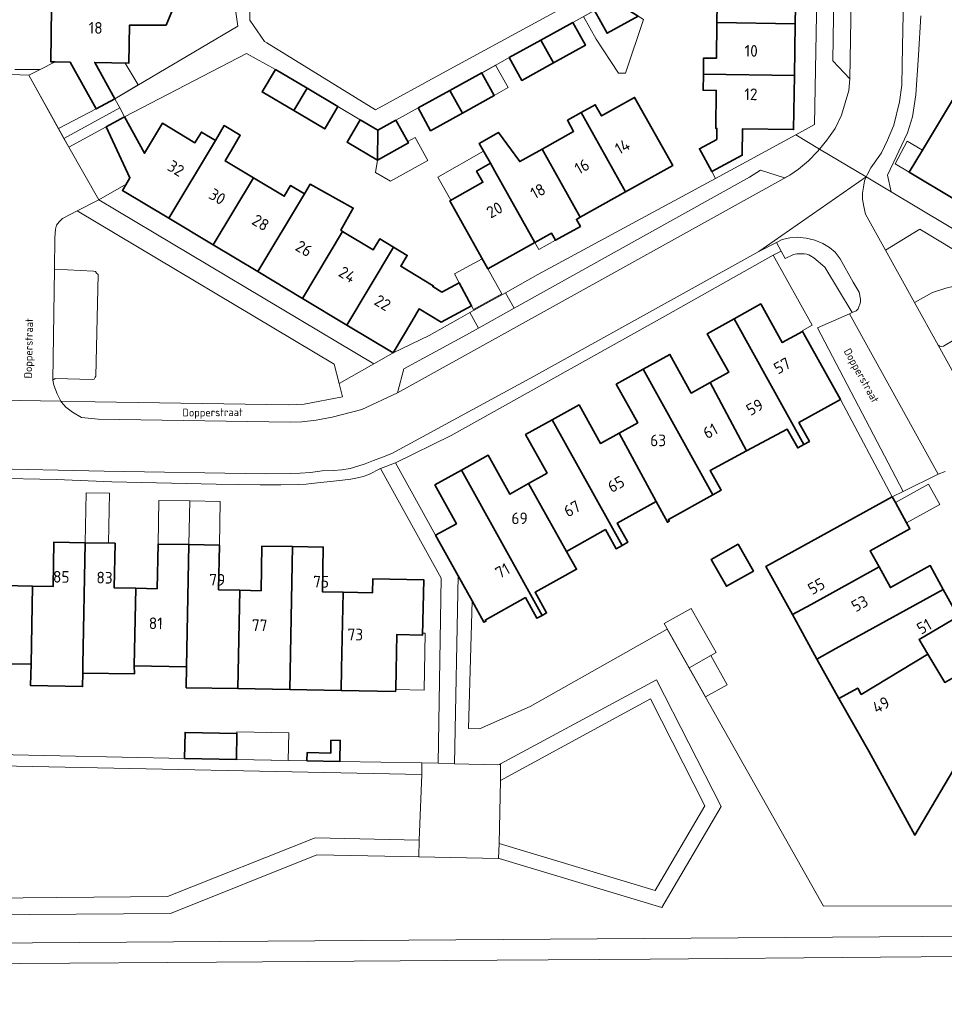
# Model space of a CAD drawing. Header units: metres. Extents: x 149984 to 156489, y 469398 to 478068.
# Tile 439 of 656: x 153821 to 153928, y 472858 to 472972. Entities that reach past the tile are written whole.
import ezdxf
from ezdxf.enums import TextEntityAlignment as Align

# ---------------------------------------------------------------- set-up
doc = ezdxf.new("R2010")
doc.units = ezdxf.units.M
doc.header["$LTSCALE"] = 0.75
for name, color, linetype, lineweight in [('B-WE-GR-BEPLANTING_CULTUUR_HEESTERS-GV', 252, 'Continuous', 18), ('B-WE-OG-BEBOUWING-GV', 6, 'Continuous', 35), ('B-WE-OG-BEBOUWING-T18', 1, 'Continuous', 18), ('B-WE-OG-BEBOUWING_LUIFEL-GV', 6, 'Continuous', 18), ('B-WE-OG-BEBOUWING_OVERBOUWING-GV', 6, 'Continuous', 18), ('B-WE-OG-TERREIN_BEGROEID-GV', 252, 'Continuous', 18), ('B-WE-OG-TERREIN_ERF-GV', 252, 'Continuous', 18), ('B-WE-OG-TOPOGRAFIE-T18', 7, 'Continuous', 18), ('B-WE-VH-GESLOTENVERHARDING_ASFALT-GV', 252, 'Continuous', 18), ('B-WE-VH-OPENVERHARDING_BETONSTRAATSTEEN-GV', 252, 'Continuous', 18), ('B-WE-VH-OPENVERHARDING_TEGEL-GV', 252, 'Continuous', 18)]:
    doc.layers.add(name, color=color, linetype=linetype, lineweight=lineweight)
doc.styles.add('NLCS-ISO-M500-T18', font='NLCS-ISO.ttf', dxfattribs={"height": 0.9})
doc.styles.add('NLCS-ISO-M750-T18', font='NLCS-ISO.ttf', dxfattribs={"height": 1.35})

msp = doc.modelspace()

# ---------------------------------------------------------------- linework, layer by layer
at = {"layer": 'B-WE-GR-BEPLANTING_CULTUUR_HEESTERS-GV', "flags": 128}
for points in [[(153947.913, 472938.389), (153942.78, 472941.51), (153940.96, 472937.89), (153925.24, 472947.4), (153921.252, 472944.971), (153924.606, 472938.912), (153926.692, 472940.085), (153928.223, 472940.567), (153929.535, 472940.873), (153931.241, 472940.304), (153932.772, 472939.167), (153935.528, 472937.242), (153938.196, 472935.755), (153939.727, 472935.055), (153940.995, 472934.793), (153942.395, 472934.837), (153943.488, 472935.405), (153945.413, 472936.368)], [(153923.295, 472917.103), (153913.391, 472935.998), (153917.101, 472937.623), (153917.412, 472937.759), (153914.24, 472943), (153912.99, 472944.08), (153912.42, 472944.42), (153912.18, 472944.5), (153911.85, 472944.55), (153911.37, 472944.55), (153911.02, 472944.53), (153910.65, 472944.48), (153909.67, 472944.025), (153909.207, 472944.872), (153908.291, 472944.403), (153912.793, 472936.291), (153911.655, 472935.661), (153911.687, 472935.604), (153911.845, 472935.32), (153916.064, 472927.719), (153922.042, 472916.49)]]:
    msp.add_lwpolyline(points, close=True, dxfattribs=at)
for points in [[(153975.55, 472869.241), (153914.116, 472869.198), (153896.055, 472901.205), (153880.22, 472892.27), (153874.387, 472889.675), (153873.083, 472889.713), (153873.514, 472904.461), (153871.91, 472907.351), (153871.47, 472885.64), (153876.489, 472885.53), (153876.69, 472885.579), (153876.779, 472885.635), (153894.805, 472895.341), (153902.281, 472880.721), (153895.424, 472869.055), (153876.654, 472874.719), (153876.562, 472874.721), (153867.343, 472874.91), (153855.599, 472875.152), (153838.687, 472868.374), (153816.893, 472868.192)], [(153762.906, 472864.558), (153920.576, 472865.659), (153975.481, 472866.101)]]:
    msp.add_lwpolyline(points, dxfattribs=at)
at = {"layer": 'B-WE-OG-BEBOUWING-GV', "flags": 128}
for points in [[(153901.8, 472971.264), (153910.838, 472971.126), (153910.93, 472977.125), (153900.412, 472977.285), (153900.384, 472975.436), (153901.863, 472975.414)], [(153892.683, 472971.999), (153889.721, 472973.797), (153887.647, 472972.645), (153889.097, 472970.019)], [(153825.372, 472966.727), (153827.079, 472966.695), (153830.104, 472961.283), (153832.242, 472962.438), (153829.932, 472966.646), (153833.871, 472966.572), (153833.932, 472970.951), (153838.166, 472970.965), (153838.946, 472972.809), (153835.459, 472972.818), (153824.939, 472972.966), (153824.852, 472966.737)], [(153881.448, 472969.222), (153882.899, 472966.596), (153886.594, 472968.637), (153885.144, 472971.263)], [(153910.838, 472971.126), (153901.8, 472971.264), (153901.737, 472967.126), (153900.258, 472967.148), (153900.229, 472965.287), (153910.747, 472965.127)], [(153882.899, 472966.596), (153881.448, 472969.222), (153877.799, 472967.206), (153879.249, 472964.58)], [(153852.93, 472961.082), (153854.457, 472963.665), (153850.793, 472965.831), (153849.266, 472963.248)], [(153870.94, 472963.418), (153872.39, 472960.792), (153876.08, 472962.83), (153874.656, 472965.409), (153874.63, 472965.456)], [(153900.229, 472965.287), (153900.201, 472963.44), (153901.722, 472963.419), (153901.655, 472959.035), (153901.796, 472959.033), (153901.777, 472957.763), (153899.778, 472956.688), (153901.198, 472954.046), (153904.721, 472955.939), (153904.753, 472958.987), (153910.652, 472958.898), (153910.747, 472965.127)], [(153929.272, 472950.807), (153934.68, 472959.834), (153935.318, 472960.9), (153935.715, 472961.562), (153934.229, 472962.453), (153930.448, 472964.72), (153928.643, 472961.71), (153925.536, 472956.524), (153924.002, 472953.964)], [(153854.457, 472963.665), (153852.93, 472961.082), (153856.488, 472958.979), (153858.014, 472961.561)], [(153872.39, 472960.792), (153870.94, 472963.418), (153867.278, 472961.395), (153868.728, 472958.769)], [(153891.244, 472951.699), (153896.682, 472954.74), (153892.276, 472962.621), (153888.466, 472960.48), (153887.744, 472961.772), (153886.122, 472960.866)], [(153843.866, 472957.645), (153842.249, 472958.615), (153841.504, 472957.372), (153837.767, 472959.622), (153835.689, 472956.158), (153833.379, 472960.366), (153831.249, 472959.217), (153833.984, 472953.319), (153833.505, 472952.519), (153833.121, 472951.879), (153838.48, 472948.663)], [(153860.597, 472960.034), (153859.071, 472957.452), (153862.582, 472955.376), (153862.633, 472958.829)], [(153862.633, 472958.829), (153862.582, 472955.376), (153866.162, 472957.352), (153864.712, 472959.978)], [(153881.605, 472956.646), (153886.009, 472948.771), (153891.244, 472951.699), (153886.122, 472960.866), (153884.523, 472959.972), (153885.245, 472958.681)], [(153843.866, 472957.645), (153838.48, 472948.663), (153843.625, 472945.576), (153848.267, 472953.316), (153844.984, 472955.285), (153845.724, 472956.533), (153846.739, 472958.247), (153844.891, 472959.355)], [(153880.772, 472945.843), (153882.694, 472946.918), (153883.144, 472946.113), (153886.022, 472947.722), (153885.572, 472948.527), (153886.009, 472948.771), (153881.605, 472956.646), (153879.014, 472955.197), (153876.561, 472958.562), (153874.318, 472957.285), (153875.646, 472955.008), (153876.149, 472954.108)], [(153880.772, 472945.843), (153876.149, 472954.108), (153875.646, 472955.008), (153874.032, 472954.105), (153874.759, 472952.805), (153870.936, 472950.665), (153875.334, 472942.802)], [(153843.625, 472945.576), (153848.77, 472942.489), (153854.158, 472951.473), (153852.557, 472952.433), (153851.812, 472951.19), (153848.267, 472953.316)], [(153848.77, 472942.489), (153853.915, 472939.402), (153858.558, 472947.145), (153858.358, 472947.265), (153859.779, 472949.833), (153854.819, 472952.576), (153854.158, 472951.473)], [(153859.06, 472936.314), (153864.45, 472945.301), (153862.848, 472946.262), (153862.103, 472945.019), (153858.558, 472947.145), (153853.915, 472939.402)], [(153864.45, 472945.301), (153859.06, 472936.314), (153864.383, 472933.12), (153866.549, 472936.728), (153867.419, 472938.178), (153869.936, 472936.666), (153873.451, 472938.555), (153872.031, 472941.197), (153870.032, 472940.123), (153868.969, 472940.76), (153869.03, 472940.862), (153865.276, 472943.116), (153866.021, 472944.359)], [(153903.767, 472937.041), (153911.831, 472922.52), (153912.474, 472922.877), (153911.261, 472925.062), (153916.064, 472927.719), (153911.845, 472935.32), (153911.687, 472935.604), (153911.668, 472935.593), (153909.334, 472934.298), (153906.859, 472938.757)], [(153911.831, 472922.52), (153903.767, 472937.041), (153900.678, 472935.326), (153903.153, 472930.867), (153900.993, 472929.668), (153905.222, 472921.794), (153909.905, 472924.309), (153911.118, 472922.124)], [(153905.222, 472921.794), (153900.993, 472929.668), (153898.834, 472928.469), (153896.359, 472932.928), (153893.264, 472931.21), (153901.315, 472916.717), (153902.282, 472917.254), (153901.016, 472919.535)], [(153894.756, 472915.933), (153896.076, 472913.555), (153896.294, 472913.676), (153896.187, 472913.868), (153901.315, 472916.717), (153893.264, 472931.21), (153890.17, 472929.492), (153892.645, 472925.033), (153890.493, 472923.838)], [(153890.493, 472923.838), (153888.342, 472922.644), (153885.867, 472927.103), (153882.781, 472925.389), (153890.846, 472910.868), (153891.5, 472911.231), (153890.272, 472913.442), (153894.756, 472915.933)], [(153882.781, 472925.389), (153879.696, 472923.676), (153882.171, 472919.218), (153880.019, 472918.012), (153884.422, 472910.168), (153888.918, 472912.691), (153890.146, 472910.479), (153890.846, 472910.868)], [(153872.293, 472919.565), (153881.601, 472902.793), (153882.108, 472903.075), (153880.789, 472905.453), (153883.569, 472906.995), (153885.578, 472908.109), (153884.422, 472910.168), (153880.019, 472918.012), (153877.869, 472916.807), (153875.385, 472921.282)], [(153872.293, 472919.565), (153869.213, 472917.855), (153871.697, 472913.38), (153869.294, 472912.063), (153871.91, 472907.351), (153873.514, 472904.461), (153874.884, 472901.994), (153875.102, 472902.115), (153875.025, 472902.255), (153879.678, 472904.837), (153880.998, 472902.459), (153881.601, 472902.793)], [(153922.042, 472916.49), (153907.45, 472908.451), (153910.518, 472902.881), (153912.667, 472904.064), (153920.521, 472908.388), (153919.497, 472910.249), (153924.087, 472912.776), (153923.697, 472913.484), (153922.405, 472915.83)], [(153822.57, 472897.173), (153822.524, 472894.674), (153828.523, 472894.564), (153828.552, 472896.135), (153828.569, 472897.063), (153828.837, 472911.188), (153825.218, 472911.257), (153825.121, 472906.118), (153822.739, 472906.163)], [(153834.501, 472896.954), (153834.672, 472905.918), (153832.189, 472905.965), (153832.286, 472911.123), (153828.837, 472911.188), (153828.569, 472897.063), (153828.552, 472896.135), (153834.508, 472896.034)], [(153834.672, 472905.918), (153834.501, 472896.954), (153840.533, 472896.844), (153840.8, 472910.962), (153837.235, 472911.029), (153837.138, 472905.871)], [(153846.46, 472894.329), (153846.698, 472905.695), (153844.226, 472905.747), (153844.323, 472910.895), (153840.8, 472910.962), (153840.533, 472896.844), (153840.491, 472894.436)], [(153904.236, 472911.023), (153901.128, 472909.258), (153902.894, 472906.149), (153906.002, 472907.914)], [(153852.779, 472910.736), (153849.243, 472910.802), (153849.146, 472905.644), (153846.698, 472905.695), (153846.46, 472894.329), (153852.469, 472894.222)], [(153858.44, 472896.607), (153858.607, 472905.466), (153856.224, 472905.511), (153856.321, 472910.669), (153852.779, 472910.736), (153852.469, 472894.222), (153858.401, 472894.129)], [(153812.937, 472902.312), (153814.314, 472897.276), (153822.57, 472897.173), (153822.739, 472906.163), (153819.332, 472906.227), (153819.361, 472907.826), (153811.526, 472908.117)], [(153913.349, 472897.74), (153915.538, 472898.946), (153927.941, 472905.775), (153926.422, 472908.535), (153921.832, 472906.008), (153920.521, 472908.388), (153912.667, 472904.064), (153910.518, 472902.881)], [(153858.607, 472905.466), (153858.44, 472896.607), (153858.401, 472894.129), (153864.684, 472894.008), (153864.688, 472894.231), (153864.728, 472896.408), (153864.805, 472900.578), (153867.804, 472900.523), (153867.922, 472906.902), (153862.043, 472907.011), (153862.013, 472905.402)], [(153915.863, 472893.175), (153918.061, 472894.386), (153918.458, 472893.668), (153926.163, 472898.303), (153925.134, 472900.013), (153929.648, 472902.676), (153927.941, 472905.775), (153915.538, 472898.946), (153913.349, 472897.74)], [(153918.061, 472894.386), (153915.863, 472893.175), (153919.322, 472887.1), (153924.648, 472877.419), (153929.039, 472884.82), (153932.477, 472890.351), (153929.481, 472895.79), (153928.124, 472895.043), (153926.163, 472898.303), (153918.458, 472893.668)], [(153840.309, 472886.268), (153846.293, 472886.146), (153846.354, 472889.154), (153840.37, 472889.276)], [(153854.444, 472885.979), (153858.233, 472885.91), (153858.278, 472888.351), (153857.216, 472888.371), (153857.189, 472886.885), (153854.462, 472886.935)]]:
    msp.add_lwpolyline(points, close=True, dxfattribs=at)
at = {"layer": 'B-WE-OG-BEBOUWING_LUIFEL-GV', "flags": 128}
for points in [[(153887.647, 472972.645), (153886.396, 472971.954), (153887.845, 472969.328), (153890.437, 472965.422), (153891.234, 472965.427), (153893.296, 472971.627), (153892.683, 472971.999), (153889.097, 472970.019)], [(153825.374, 472966.727), (153823.638, 472965.839), (153822.33, 472965.17), (153826.375, 472957.87), (153832.819, 472961.407), (153832.242, 472962.438), (153830.104, 472961.283), (153827.079, 472966.695)], [(153833.461, 472966.58), (153829.932, 472966.646), (153832.242, 472962.438), (153834.961, 472964.049)], [(153876.08, 472962.83), (153877.69, 472963.75), (153876.201, 472966.354), (153874.629, 472965.456)], [(153833.379, 472960.366), (153832.819, 472961.407), (153826.375, 472957.87), (153826.92, 472956.885), (153830.4, 472950.8), (153833.557, 472952.605), (153833.984, 472953.319), (153831.249, 472959.217)], [(153862.582, 472955.376), (153862.359, 472953.93), (153864.106, 472952.951), (153868.39, 472955.317), (153866.925, 472957.97), (153866.079, 472957.503), (153866.162, 472957.352)], [(153925.536, 472956.524), (153923.779, 472957.577), (153922.385, 472954.933), (153924.002, 472953.964)], [(153871.059, 472950.734), (153874.759, 472952.805), (153874.032, 472954.105), (153875.646, 472955.008), (153874.841, 472956.388), (153869.564, 472953.405)], [(153880.772, 472945.843), (153881.222, 472945.038), (153883.144, 472946.113), (153882.694, 472946.918)], [(153873.451, 472938.555), (153873.688, 472938.13), (153876.932, 472939.945), (153875.334, 472942.802), (153874.684, 472943.964), (153871.472, 472942.237), (153872.031, 472941.197)], [(153922.405, 472915.83), (153923.697, 472913.484), (153927.533, 472915.597), (153926.242, 472917.942)], [(153828.837, 472911.188), (153831.532, 472911.137), (153831.641, 472916.899), (153828.946, 472916.949)], [(153840.895, 472916.004), (153837.33, 472916.071), (153837.235, 472911.029), (153840.8, 472910.962)], [(153840.895, 472916.004), (153840.8, 472910.962), (153844.323, 472910.895), (153844.418, 472915.938)], [(153864.688, 472894.231), (153867.967, 472894.17), (153868.087, 472900.719), (153867.808, 472900.724), (153867.804, 472900.523), (153864.805, 472900.578)]]:
    msp.add_lwpolyline(points, close=True, dxfattribs=at)
at = {"layer": 'B-WE-OG-BEBOUWING_OVERBOUWING-GV', "flags": 128}
for points in [[(153898.576, 472896.738), (153901.077, 472898.149), (153901.705, 472898.504), (153898.829, 472903.601), (153895.699, 472901.835)], [(153898.576, 472896.738), (153900.48, 472893.364), (153902.981, 472894.776), (153901.077, 472898.149)], [(153846.293, 472886.146), (153852.283, 472886.023), (153852.348, 472889.222), (153846.358, 472889.344)]]:
    msp.add_lwpolyline(points, close=True, dxfattribs=at)
at = {"layer": 'B-WE-OG-TERREIN_BEGROEID-GV', "flags": 128}
for points in [[(153870.106, 472965.396), (153887.869, 472975.098), (153888.164, 472987.047), (153888.251, 472990.547), (153886.53, 472992.94), (153886.228, 472993.118), (153884.619, 472994.066), (153874.552, 473000), (153873.33, 473000.72), (153871.96, 473000), (153863.842, 472995.734), (153859.663, 472993.538), (153859.4, 472993.4), (153852.733, 472989.538), (153848.06, 472986.83), (153847.832, 472971.675), (153847.83, 472971.55), (153849.528, 472969.064), (153849.786, 472968.905), (153862.37, 472961.17)], [(153858.143, 472929.571), (153857.58, 472931.81), (153827.899, 472949.511), (153826.19, 472948.63), (153825.8, 472948.24), (153825.53, 472947.84), (153825.4, 472947.38), (153825.31, 472946.39), (153825.262, 472942.783), (153829.803, 472942.562), (153830.023, 472942.496), (153830.132, 472942.32), (153830.308, 472942.166), (153830.045, 472930.43), (153829.979, 472930.299), (153829.869, 472930.079), (153829.627, 472930.035), (153825.342, 472930.167), (153825.09, 472929.96), (153825.19, 472929.36), (153825.57, 472928.36), (153826.022, 472927.519), (153829.978, 472927.456), (153852.25, 472927.1), (153854.13, 472927.18), (153858.53, 472928.03)], [(153876.806, 472883.725), (153876.639, 472876.451), (153894.652, 472871.006), (153900.391, 472880.778), (153894.101, 472893.138)], [(153867.39, 472876.84), (153867.692, 472884.408), (153818.971, 472885.396), (153793.625, 472871.15), (153794.272, 472869.914), (153825.531, 472870.203), (153838.34, 472870.337), (153855.403, 472877.089)]]:
    msp.add_lwpolyline(points, close=True, dxfattribs=at)
msp.add_lwpolyline([(153928.223, 472940.567), (153926.692, 472940.085), (153924.606, 472938.912), (153927.329, 472933.994), (153927.53, 472933.882), (153927.764, 472933.835), (153927.974, 472933.87), (153931.478, 472935.949)], dxfattribs=at)
at = {"layer": 'B-WE-OG-TERREIN_ERF-GV', "flags": 128}
for points in [[(153911.021, 472983.124), (153910.93, 472977.125), (153910.838, 472971.126), (153910.747, 472965.127), (153910.652, 472958.898), (153904.753, 472958.987), (153904.721, 472955.939), (153901.198, 472954.046), (153901.623, 472953.255), (153910.896, 472958.293), (153913.08, 472959.48), (153913.37, 472976.43), (153913.637, 472997.156), (153913.253, 472997.866), (153911.99, 473000), (153910.216, 473002.999), (153906.048, 473000.73), (153909.026, 472995.397), (153910.624, 472995.373), (153910.809, 472995.37), (153911.208, 472995.364), (153911.113, 472989.123)], [(153886.122, 472960.866), (153887.744, 472961.772), (153888.466, 472960.48), (153892.276, 472962.621), (153896.682, 472954.74), (153891.244, 472951.699), (153886.009, 472948.771), (153885.572, 472948.527), (153886.022, 472947.722), (153883.144, 472946.113), (153882.694, 472946.918), (153880.772, 472945.843), (153875.334, 472942.802), (153870.936, 472950.665), (153874.759, 472952.805), (153874.032, 472954.105), (153875.646, 472955.008), (153874.318, 472957.285), (153876.561, 472958.562), (153879.014, 472955.197), (153881.605, 472956.646), (153885.245, 472958.681), (153884.523, 472959.972)], [(153848.77, 472942.489), (153843.625, 472945.576), (153838.48, 472948.663), (153833.121, 472951.879), (153833.505, 472952.519), (153833.984, 472953.319), (153831.249, 472959.217), (153826.92, 472956.885), (153830.4, 472950.8), (153862.15, 472931.85), (153864.383, 472933.12), (153859.06, 472936.314), (153853.915, 472939.402)], [(153880.019, 472918.012), (153882.171, 472919.218), (153879.696, 472923.676), (153882.781, 472925.389), (153885.867, 472927.103), (153888.342, 472922.644), (153890.493, 472923.838), (153892.645, 472925.033), (153890.17, 472929.492), (153893.264, 472931.21), (153896.359, 472932.928), (153898.834, 472928.469), (153900.993, 472929.668), (153903.153, 472930.867), (153900.678, 472935.326), (153903.767, 472937.041), (153906.859, 472938.757), (153909.334, 472934.298), (153911.668, 472935.593), (153911.687, 472935.604), (153911.655, 472935.661), (153912.793, 472936.291), (153908.291, 472944.403), (153895.5, 472937.18), (153871.09, 472923.55), (153864.66, 472920.42), (153869.294, 472912.063), (153871.697, 472913.38), (153869.213, 472917.855), (153872.293, 472919.565), (153875.385, 472921.282), (153877.869, 472916.807)], [(153904.236, 472911.023), (153906.002, 472907.914), (153902.894, 472906.149), (153901.128, 472909.258)]]:
    msp.add_lwpolyline(points, close=True, dxfattribs=at)
for points in [[(153892.683, 472971.999), (153889.097, 472970.019), (153887.647, 472972.645), (153885.144, 472971.263), (153886.594, 472968.637), (153882.899, 472966.596), (153879.249, 472964.58), (153877.799, 472967.206), (153874.656, 472965.409), (153876.08, 472962.83), (153872.39, 472960.792), (153868.728, 472958.769), (153867.278, 472961.395), (153864.712, 472959.978), (153866.162, 472957.352), (153862.582, 472955.376), (153859.071, 472957.452), (153860.597, 472960.034), (153858.014, 472961.561), (153856.488, 472958.979), (153852.93, 472961.082), (153849.266, 472963.248), (153850.793, 472965.831), (153847.47, 472967.7), (153833.379, 472960.366), (153835.689, 472956.158), (153837.767, 472959.622), (153841.504, 472957.372), (153842.249, 472958.615), (153843.866, 472957.645), (153844.891, 472959.355), (153846.739, 472958.247), (153845.724, 472956.533), (153844.984, 472955.285), (153848.267, 472953.316), (153851.812, 472951.19), (153852.557, 472952.433), (153854.158, 472951.473), (153854.819, 472952.576), (153859.779, 472949.833), (153858.358, 472947.265), (153858.558, 472947.145), (153862.103, 472945.019), (153862.848, 472946.262), (153864.45, 472945.301), (153866.021, 472944.359), (153865.276, 472943.116), (153869.03, 472940.862), (153868.969, 472940.76), (153870.032, 472940.123), (153872.031, 472941.197), (153873.451, 472938.555), (153869.936, 472936.666), (153867.419, 472938.178), (153866.549, 472936.728), (153864.383, 472933.12), (153868.57, 472935.1), (153871.92, 472937.02), (153873.25, 472937.763), (153877.363, 472940.061), (153881.12, 472942.16), (153893, 472948.57), (153901.623, 472953.255), (153901.198, 472954.046), (153899.778, 472956.688), (153901.777, 472957.763), (153901.796, 472959.033), (153901.655, 472959.035), (153901.722, 472963.419), (153900.201, 472963.44), (153900.229, 472965.287), (153900.258, 472967.148), (153901.737, 472967.126), (153901.8, 472971.264), (153901.863, 472975.414)], [(153838.946, 472972.809), (153838.166, 472970.965), (153833.932, 472970.951), (153833.871, 472966.572), (153829.932, 472966.646), (153832.242, 472962.438), (153846.44, 472970.85), (153845.937, 472974.406)], [(153820.71, 472965.83), (153823.638, 472965.839), (153822.33, 472965.17), (153825.734, 472959.03), (153830.104, 472961.283), (153827.079, 472966.695), (153825.372, 472966.727), (153824.852, 472966.737), (153824.939, 472972.966)], [(153925.33, 472972.04), (153925.08, 472967.48), (153924.76, 472962.91), (153924.4, 472960.37), (153923.8, 472958.53), (153921.49, 472953.64), (153921.9, 472951.72), (153938.47, 472941.82)], [(153929.272, 472950.807), (153924.002, 472953.964), (153925.536, 472956.524), (153928.643, 472961.71)], [(153929.039, 472884.82), (153924.648, 472877.419), (153919.322, 472887.1), (153915.863, 472893.175), (153913.349, 472897.74), (153910.518, 472902.881), (153907.45, 472908.451), (153922.042, 472916.49), (153916.064, 472927.719), (153911.261, 472925.062), (153912.474, 472922.877), (153911.831, 472922.52), (153911.118, 472922.124), (153909.905, 472924.309), (153905.222, 472921.794), (153901.016, 472919.535), (153902.282, 472917.254), (153901.315, 472916.717), (153896.187, 472913.868), (153896.294, 472913.676), (153896.076, 472913.555), (153894.756, 472915.933), (153890.272, 472913.442), (153891.5, 472911.231), (153890.846, 472910.868), (153890.146, 472910.479), (153888.918, 472912.691), (153884.422, 472910.168), (153885.578, 472908.109), (153883.569, 472906.995), (153880.789, 472905.453), (153882.108, 472903.075), (153881.601, 472902.793), (153880.998, 472902.459), (153879.678, 472904.837), (153875.025, 472902.255), (153875.102, 472902.115), (153874.884, 472901.994), (153873.514, 472904.461), (153873.083, 472889.713), (153874.387, 472889.675), (153880.22, 472892.27), (153896.055, 472901.205), (153914.116, 472869.198), (153975.55, 472869.241)], [(153818.655, 472886.711), (153840.309, 472886.268), (153840.37, 472889.276), (153846.354, 472889.154), (153846.293, 472886.146), (153854.444, 472885.979), (153854.462, 472886.935), (153857.189, 472886.885), (153857.216, 472888.371), (153858.278, 472888.351), (153858.233, 472885.91), (153867.71, 472885.776), (153869.61, 472885.719), (153869.94, 472907.08), (153862.94, 472919.74), (153861.59, 472919.07), (153860.92, 472918.83), (153860.27, 472918.68), (153859.52, 472918.54), (153858.53, 472918.4), (153857.49, 472918.3), (153856.4, 472918.17), (153855.3, 472918.07), (153854.36, 472917.96), (153853.47, 472917.92), (153851.41, 472917.87), (153849.04, 472917.86), (153843.96, 472917.94), (153831.9, 472918.21), (153825.5, 472918.47), (153817.83, 472918.65)], [(153928.17, 472919.42), (153927.359, 472919.09), (153923.295, 472917.103), (153922.042, 472916.49), (153922.405, 472915.83), (153923.697, 472913.484), (153924.087, 472912.776), (153919.497, 472910.249), (153920.521, 472908.388), (153921.832, 472906.008), (153926.422, 472908.535), (153927.941, 472905.775), (153929.648, 472902.676), (153925.134, 472900.013), (153926.163, 472898.303), (153928.124, 472895.043)], [(153819.332, 472906.227), (153822.739, 472906.163), (153825.121, 472906.118), (153825.218, 472911.257), (153828.837, 472911.188), (153832.286, 472911.123), (153832.189, 472905.965), (153834.672, 472905.918), (153837.138, 472905.871), (153837.235, 472911.029), (153840.8, 472910.962), (153844.323, 472910.895), (153844.226, 472905.747), (153846.698, 472905.695), (153849.146, 472905.644), (153849.243, 472910.802), (153852.779, 472910.736), (153856.321, 472910.669), (153856.224, 472905.511), (153858.607, 472905.466), (153862.013, 472905.402), (153862.043, 472907.011), (153867.922, 472906.902), (153867.804, 472900.523), (153864.805, 472900.578), (153864.728, 472896.408), (153864.688, 472894.231), (153864.684, 472894.008), (153858.401, 472894.129), (153852.469, 472894.222), (153846.46, 472894.329), (153840.491, 472894.436), (153840.533, 472896.844), (153834.501, 472896.954), (153834.508, 472896.034), (153828.552, 472896.135), (153828.523, 472894.564), (153822.524, 472894.674), (153822.57, 472897.173), (153814.314, 472897.276)]]:
    msp.add_lwpolyline(points, dxfattribs=at)
at = {"layer": 'B-WE-VH-GESLOTENVERHARDING_ASFALT-GV', "flags": 128}
msp.add_lwpolyline([(153996.153, 472856.934), (153996.057, 472863.89), (153994.726, 472863.88), (153994.388, 472863.877), (153968.805, 472863.675), (153944.225, 472863.494), (153920.668, 472863.304), (153894.081, 472863.098), (153870.53, 472862.929), (153843.993, 472862.737), (153821.405, 472862.583), (153795.806, 472862.392), (153773.225, 472862.246)], dxfattribs=at)
at = {"layer": 'B-WE-VH-OPENVERHARDING_BETONSTRAATSTEEN-GV', "flags": 128}
for points in [[(153917.662, 472996.958), (153917.504, 472996.534), (153916.836, 472995.9), (153915.59, 472994.775), (153915.57, 472992.53), (153915.168, 472966.851), (153917.14, 472964.74), (153917.629, 472994.429)], [(153822.33, 472965.17), (153819.204, 472965.312), (153818.109, 472929.986), (153819.52, 472929.94), (153819.77, 472929.85), (153819.87, 472929.61), (153819.74, 472929.18), (153819.19, 472928.08), (153818.94, 472927.71), (153818.871, 472927.633), (153826.022, 472927.519), (153825.57, 472928.36), (153825.19, 472929.36), (153825.09, 472929.96), (153825.262, 472942.783), (153825.31, 472946.39), (153825.4, 472947.38), (153825.53, 472947.84), (153825.8, 472948.24), (153826.19, 472948.63), (153827.899, 472949.511), (153830.4, 472950.8), (153826.92, 472956.885), (153825.734, 472959.03)], [(153864.88, 472928.48), (153877.6, 472935.52), (153910.22, 472953.62), (153909.58, 472953.33), (153906.84, 472954.2), (153905.56, 472953.42), (153878.367, 472938.26), (153874.252, 472935.966), (153872.86, 472935.19), (153865.61, 472931.26)], [(153825.262, 472942.783), (153825.09, 472929.96), (153825.342, 472930.167), (153829.627, 472930.035), (153829.869, 472930.079), (153829.979, 472930.299), (153830.045, 472930.43), (153830.308, 472942.166), (153830.132, 472942.32), (153830.023, 472942.496), (153829.803, 472942.562)], [(153878.367, 472938.26), (153877.363, 472940.061), (153873.25, 472937.763), (153874.252, 472935.966)], [(153917.101, 472937.623), (153913.391, 472935.998), (153923.295, 472917.103), (153927.359, 472919.09)], [(153927.329, 472933.994), (153933.537, 472922.78), (153933.556, 472923.032), (153933.603, 472923.161), (153937.375, 472925.286), (153937.562, 472925.45), (153937.609, 472925.625), (153937.609, 472925.765), (153937.574, 472925.964), (153935.659, 472929.281), (153932.19, 472935.646), (153932.038, 472935.821), (153931.851, 472935.938), (153931.664, 472935.961), (153931.478, 472935.949), (153927.974, 472933.87), (153927.764, 472933.835), (153927.53, 472933.882)]]:
    msp.add_lwpolyline(points, close=True, dxfattribs=at)
for points in [[(153917.629, 472994.429), (153917.14, 472964.74), (153917.01, 472963.41), (153916.19, 472960.58), (153915.44, 472959.01), (153914.5, 472957.67), (153913.646, 472956.65), (153919.036, 472953.431), (153919.17, 472953.75), (153919.56, 472954.49), (153920.8, 472956.21), (153921.49, 472957.66), (153922.22, 472959.41), (153922.87, 472962.11), (153923.14, 472964.04), (153923.21, 472968.52), (153923.49, 472981.38)], [(153816.84, 472919.74), (153831, 472919.46), (153849.63, 472919.12), (153852.57, 472919.16), (153853.64, 472919.21), (153854.83, 472919.31), (153856.2, 472919.48), (153857.51, 472919.53), (153858.47, 472919.59), (153859.42, 472919.77), (153860.31, 472920.02), (153861.16, 472920.28), (153862.11, 472920.66), (153863.17, 472921.05), (153864.25, 472921.47), (153880.62, 472930.39), (153898.24, 472940.16), (153906.63, 472944.8), (153919.036, 472953.431), (153913.646, 472956.65), (153913.42, 472956.38), (153912.37, 472955.3), (153911.2, 472954.34), (153910.22, 472953.62), (153877.6, 472935.52), (153864.88, 472928.48), (153860.77, 472926.58), (153857.34, 472925.67), (153855.52, 472925.33), (153853.83, 472925.13), (153852.51, 472925.11), (153830.31, 472925.44), (153828.39, 472925.64), (153827.37, 472926.26), (153826.59, 472926.85), (153826.07, 472927.43), (153826.022, 472927.519), (153818.871, 472927.633)], [(153933.537, 472922.78), (153927.329, 472933.994), (153924.606, 472938.912), (153921.252, 472944.971), (153918.95, 472949.13), (153918.75, 472950.01), (153918.62, 472950.87), (153918.61, 472951.54), (153918.71, 472952.26), (153918.85, 472952.99), (153919.036, 472953.431), (153906.63, 472944.8), (153908.669, 472945.858), (153909.31, 472946.19), (153910.23, 472946.4), (153911.08, 472946.49), (153912.09, 472946.36), (153913.11, 472946.14), (153914.03, 472945.75), (153914.81, 472945.27), (153915.46, 472944.75), (153916.02, 472943.96), (153917.54, 472941.29), (153918.24, 472940.12), (153918.39, 472939.33), (153918.37, 472938.97), (153918.1, 472938.18), (153917.87, 472937.96), (153917.412, 472937.759), (153917.101, 472937.623), (153927.359, 472919.09), (153928.17, 472919.42)], [(153817.83, 472918.65), (153825.5, 472918.47), (153831.9, 472918.21), (153843.96, 472917.94), (153849.04, 472917.86), (153851.41, 472917.87), (153853.47, 472917.92), (153854.36, 472917.96), (153855.3, 472918.07), (153856.4, 472918.17), (153857.49, 472918.3), (153858.53, 472918.4), (153859.52, 472918.54), (153860.27, 472918.68), (153860.92, 472918.83), (153861.59, 472919.07), (153862.94, 472919.74), (153864.66, 472920.42), (153871.09, 472923.55), (153895.5, 472937.18), (153908.291, 472944.403), (153909.207, 472944.872), (153908.669, 472945.858), (153906.63, 472944.8), (153898.24, 472940.16), (153880.62, 472930.39), (153864.25, 472921.47), (153863.17, 472921.05), (153862.11, 472920.66), (153861.16, 472920.28), (153860.31, 472920.02), (153859.42, 472919.77), (153858.47, 472919.59), (153857.51, 472919.53), (153856.2, 472919.48), (153854.83, 472919.31), (153853.64, 472919.21), (153852.57, 472919.16), (153849.63, 472919.12), (153831, 472919.46), (153816.84, 472919.74)]]:
    msp.add_lwpolyline(points, dxfattribs=at)
at = {"layer": 'B-WE-VH-OPENVERHARDING_TEGEL-GV', "flags": 128}
for points in [[(153888.164, 472987.047), (153887.869, 472975.098), (153870.106, 472965.396), (153862.37, 472961.17), (153849.786, 472968.905), (153849.528, 472969.064), (153847.83, 472971.55), (153847.832, 472971.675), (153848.06, 472986.83), (153852.733, 472989.538), (153859.4, 472993.4), (153859.663, 472993.538), (153863.842, 472995.734), (153871.96, 473000), (153873.33, 473000.72), (153874.552, 473000), (153884.619, 472994.066), (153886.228, 472993.118), (153886.53, 472992.94), (153888.251, 472990.547)], [(153917.662, 472996.958), (153917.666, 472997.268), (153917.342, 472997.632), (153915.415, 472997.753), (153914.444, 472997.628), (153913.637, 472997.156), (153913.37, 472976.43), (153913.08, 472959.48), (153910.896, 472958.293), (153913.646, 472956.65), (153914.5, 472957.67), (153915.44, 472959.01), (153916.19, 472960.58), (153917.01, 472963.41), (153917.14, 472964.74), (153915.168, 472966.851), (153915.57, 472992.53), (153915.59, 472994.775), (153916.836, 472995.9), (153917.504, 472996.534)], [(153913.646, 472956.65), (153910.896, 472958.293), (153901.623, 472953.255), (153893, 472948.57), (153881.12, 472942.16), (153877.363, 472940.061), (153878.367, 472938.26), (153905.56, 472953.42), (153906.84, 472954.2), (153909.58, 472953.33), (153910.22, 472953.62), (153911.2, 472954.34), (153912.37, 472955.3), (153913.42, 472956.38)], [(153827.899, 472949.511), (153857.58, 472931.81), (153858.143, 472929.571), (153862.15, 472931.85), (153830.4, 472950.8)], [(153909.207, 472944.872), (153909.67, 472944.025), (153910.65, 472944.48), (153911.02, 472944.53), (153911.37, 472944.55), (153911.85, 472944.55), (153912.18, 472944.5), (153912.42, 472944.42), (153912.99, 472944.08), (153914.24, 472943), (153917.412, 472937.759), (153917.87, 472937.96), (153918.1, 472938.18), (153918.37, 472938.97), (153918.39, 472939.33), (153918.24, 472940.12), (153917.54, 472941.29), (153916.02, 472943.96), (153915.46, 472944.75), (153914.81, 472945.27), (153914.03, 472945.75), (153913.11, 472946.14), (153912.09, 472946.36), (153911.08, 472946.49), (153910.23, 472946.4), (153909.31, 472946.19), (153908.669, 472945.858)], [(153829.978, 472927.456), (153826.022, 472927.519), (153826.07, 472927.43), (153826.59, 472926.85), (153827.37, 472926.26), (153828.39, 472925.64), (153830.31, 472925.44), (153852.51, 472925.11), (153853.83, 472925.13), (153855.52, 472925.33), (153857.34, 472925.67), (153860.77, 472926.58), (153864.88, 472928.48), (153865.61, 472931.26), (153872.86, 472935.19), (153874.252, 472935.966), (153873.25, 472937.763), (153871.92, 472937.02), (153868.57, 472935.1), (153864.383, 472933.12), (153862.15, 472931.85), (153858.143, 472929.571), (153858.53, 472928.03), (153854.13, 472927.18), (153852.25, 472927.1)], [(153862.94, 472919.74), (153869.94, 472907.08), (153869.61, 472885.719), (153871.47, 472885.64), (153871.91, 472907.351), (153869.294, 472912.063), (153864.66, 472920.42)], [(153876.562, 472874.721), (153876.654, 472874.719), (153895.424, 472869.055), (153902.281, 472880.721), (153894.805, 472895.341), (153876.779, 472885.635), (153876.806, 472883.725), (153894.101, 472893.138), (153900.391, 472880.778), (153894.652, 472871.006), (153876.639, 472876.451)], [(153867.39, 472876.84), (153867.343, 472874.91), (153876.562, 472874.721), (153876.639, 472876.451), (153876.806, 472883.725), (153876.779, 472885.635), (153876.69, 472885.579), (153876.489, 472885.53), (153871.47, 472885.64), (153869.61, 472885.719), (153867.71, 472885.776), (153867.692, 472884.408)]]:
    msp.add_lwpolyline(points, close=True, dxfattribs=at)
for points in [[(153923.49, 472981.38), (153923.21, 472968.52), (153923.14, 472964.04), (153922.87, 472962.11), (153922.22, 472959.41), (153921.49, 472957.66), (153920.8, 472956.21), (153919.56, 472954.49), (153919.17, 472953.75), (153919.036, 472953.431), (153921.9, 472951.72), (153921.49, 472953.64), (153923.8, 472958.53), (153924.4, 472960.37), (153924.76, 472962.91), (153925.08, 472967.48), (153925.33, 472972.04)], [(153845.937, 472974.406), (153846.44, 472970.85), (153832.242, 472962.438), (153830.104, 472961.283), (153825.734, 472959.03), (153826.92, 472956.885), (153831.249, 472959.217), (153833.379, 472960.366), (153847.47, 472967.7), (153850.793, 472965.831), (153854.457, 472963.665), (153858.014, 472961.561), (153860.597, 472960.034), (153862.633, 472958.829), (153864.712, 472959.978), (153867.278, 472961.395), (153870.94, 472963.418), (153874.63, 472965.456), (153874.656, 472965.409), (153877.799, 472967.206), (153881.448, 472969.222), (153885.144, 472971.263), (153887.647, 472972.645)], [(153819.204, 472965.312), (153822.33, 472965.17), (153823.638, 472965.839), (153820.71, 472965.83)], [(153938.47, 472941.82), (153921.9, 472951.72), (153919.036, 472953.431), (153918.85, 472952.99), (153918.71, 472952.26), (153918.61, 472951.54), (153918.62, 472950.87), (153918.75, 472950.01), (153918.95, 472949.13), (153921.252, 472944.971), (153925.24, 472947.4), (153940.96, 472937.89)], [(153818.971, 472885.396), (153867.692, 472884.408), (153867.71, 472885.776), (153858.233, 472885.91), (153854.444, 472885.979), (153846.293, 472886.146), (153840.309, 472886.268), (153818.655, 472886.711)], [(153816.893, 472868.192), (153838.687, 472868.374), (153855.599, 472875.152), (153867.343, 472874.91), (153867.39, 472876.84), (153855.403, 472877.089), (153838.34, 472870.337), (153825.531, 472870.203), (153794.272, 472869.914)], [(153975.481, 472866.101), (153920.576, 472865.659), (153762.906, 472864.558), (153760.97, 472864.683), (153760.924, 472864.572), (153757.1, 472864.842), (153756.93, 472862.436), (153756.922, 472861.61)], [(153773.225, 472862.246), (153795.806, 472862.392), (153821.405, 472862.583), (153843.993, 472862.737), (153870.53, 472862.929), (153894.081, 472863.098), (153920.668, 472863.304), (153944.225, 472863.494), (153968.805, 472863.675), (153994.388, 472863.877), (153994.726, 472863.88), (153996.057, 472863.89), (153998.585, 472863.908), (153998.553, 472866.234), (153995.032, 472866.259), (153994.715, 472866.256), (153975.481, 472866.101)]]:
    msp.add_lwpolyline(points, dxfattribs=at)

# ---------------------------------------------------------------- texts
at = {"layer": 'B-WE-OG-BEBOUWING-T18', "style": 'NLCS-ISO-M750-T18'}
for s, rotation, p in [('18', 359, (153830.031, 472970.645)), ('10', 359.2, (153905.751, 472967.989)), ('12', 359.2, (153905.716, 472962.974)), ('14', 29.2, (153890.875, 472956.93)), ('32', 329.1, (153839.308, 472954.415)), ('16', 29.2, (153886.204, 472954.635)), ('18', 29.2, (153881.117, 472951.79)), ('30', 329.1, (153844.093, 472951.155)), ('20', 29.2, (153876.105, 472949.618)), ('28', 329.1, (153849.094, 472948.156)), ('26', 329.1, (153854.094, 472945.157)), ('24', 329.1, (153859.095, 472942.159)), ('22', 329.1, (153863.182, 472938.891)), ('57', 29, (153909.322, 472931.624)), ('59', 28.2, (153906.161, 472926.839)), ('61', 28.2, (153901.03, 472924.083)), ('65', 29, (153890.141, 472917.945)), ('67', 29.2, (153885.059, 472915.112)), ('71', 29, (153877.032, 472907.943)), ('85', 359, (153826.062, 472907.24)), ('83', 359, (153831.059, 472907.145)), ('79', 359, (153844.074, 472906.899)), ('75', 359, (153856.069, 472906.673)), ('55', 28.8, (153913.281, 472906.155)), ('53', 28.8, (153918.285, 472904.157)), ('81', 359, (153836.979, 472901.873)), ('77', 358.8, (153848.972, 472901.647)), ('51', 28.8, (153925.728, 472901.502)), ('73', 359.1, (153860.025, 472900.582)), ('49', 28.8, (153920.751, 472892.453))]:
    msp.add_text(s, height=1.35, rotation=rotation, dxfattribs=at).set_placement(p, align=Align.MIDDLE)
for s, p in [('63', (153895, 472923)), ('69', (153879, 472914))]:
    msp.add_text(s, height=1.35, dxfattribs=at).set_placement(p, align=Align.MIDDLE)
at = {"layer": 'B-WE-OG-TOPOGRAFIE-T18', "style": 'NLCS-ISO-M500-T18'}
for rotation, p in [(88.8, (153822.433, 472933.634)), (299.2, (153918.37, 472930.426)), (0.4, (153843.543, 472926.1))]:
    msp.add_text('Dopperstraat', height=0.9, rotation=rotation, dxfattribs=at).set_placement(p, align=Align.MIDDLE)

doc.saveas('drawing.dxf')
